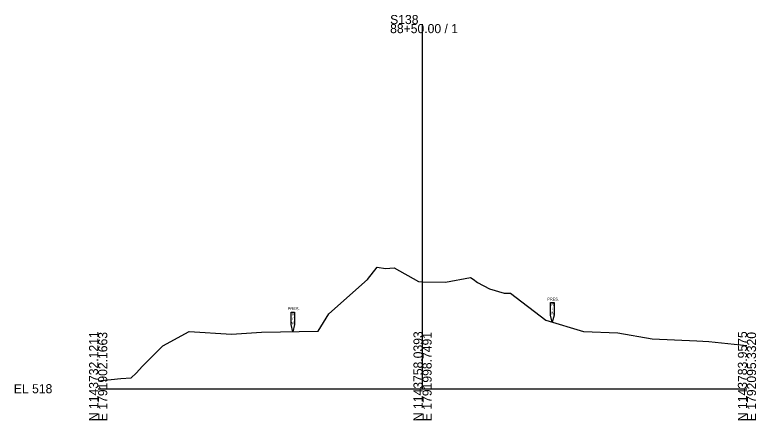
# Model space of a CAD drawing. Extents: x -26 to 1203, y -10 to 19606.
# Drawn here: x -25.7 to 202.8, y 16990.3 to 17115.2 of the extents above; entities that cross this region are included whole.
import ezdxf

# ---------------------------------------------------------------- set-up
doc = ezdxf.new("R2010")
doc.units = 0
for name, color, linetype in [('RD_EX_Driveway', 7, 'Continuous'), ('RD_GPK_XS_Cell', 7, 'Continuous'), ('RD_XS_ExGround', 7, 'Continuous'), ('RD_XS_ExRW', 7, 'Continuous')]:
    doc.layers.add(name, color=color, linetype=linetype)

msp = doc.modelspace()

# ---------------------------------------------------------------- linework, layer by layer
at = {"layer": 'RD_GPK_XS_Cell'}
for p, q in [((100, 17000), (100, 17112.36)), ((0, 17000), (100, 17000)), ((100, 17000), (200, 17000))]:
    msp.add_line(p, q, dxfattribs=at)
at = {"layer": 'RD_XS_ExGround'}
msp.add_lwpolyline([(0, 17002.42), (6.96, 17003.1), (10.12, 17003.39), (11.71, 17004.83), (13.69, 17006.96), (19.95, 17013.21), (28.05, 17017.67), (41.09, 17016.81), (50.37, 17017.42), (67.8, 17017.69), (71.12, 17023.05), (83.07, 17033.65), (85.99, 17037.45), (88.57, 17037.09), (91.24, 17037.22), (98.78, 17033), (100, 17032.97), (107.03, 17032.81), (114.76, 17034.26), (115.56, 17033.75), (116.93, 17032.75), (120.6, 17030.8), (125.16, 17029.45), (127.1, 17029.39), (138.02, 17021.12), (149.63, 17017.6), (160.21, 17017.17), (170.8, 17015.32), (184.54, 17014.75), (188.27, 17014.53), (200, 17013.3)], dxfattribs=at)
at = {"layer": 'RD_XS_ExRW'}
for points in [[(139.45, 17026.54), (140.55, 17026.54), (140.55, 17022.71), (140, 17020.52), (139.45, 17022.71)], [(59.45, 17023.58), (60.55, 17023.58), (60.55, 17019.76), (60, 17017.57), (59.45, 17019.76)]]:
    msp.add_lwpolyline(points, close=True, dxfattribs=at)

# ---------------------------------------------------------------- texts
at = {"layer": 'RD_EX_Driveway'}
msp.add_text('534.48', height=0.0975, rotation=90, dxfattribs=at).set_placement((100.1, 17032.97))
at = {"layer": 'RD_GPK_XS_Cell'}
for s, p in [('S138', (90, 17112.36)), ('88+50.00 / 1', (90, 17109.56)), ('EL 518', (-26, 16998.6))]:
    msp.add_text(s, height=2.8, dxfattribs=at).set_placement(p)
for s, p in [('N 1143732.1211', (0, 16990)), ('E 1791902.1663', (2.8, 16990)), ('N 1143758.0393', (100, 16990)), ('E 1791998.7491', (102.8, 16990)), ('N 1143783.9575', (200, 16990)), ('E 1792095.3320', (202.8, 16990))]:
    msp.add_text(s, height=2.8, rotation=90, dxfattribs=at).set_placement(p)
at = {"layer": 'RD_XS_ExRW'}
for s, p in [('PRES.', (138.45, 17027.17)), ('R', (139.71, 17025.45)), ('PRES.', (58.45, 17024.21)), ('W', (139.53, 17022.82)), ('/', (139.83, 17024.14)), ('R', (59.71, 17022.49)), ('/', (59.83, 17021.18)), ('W', (59.53, 17019.87))]:
    msp.add_text(s, height=0.875, dxfattribs=at).set_placement(p)

doc.saveas('drawing.dxf')
